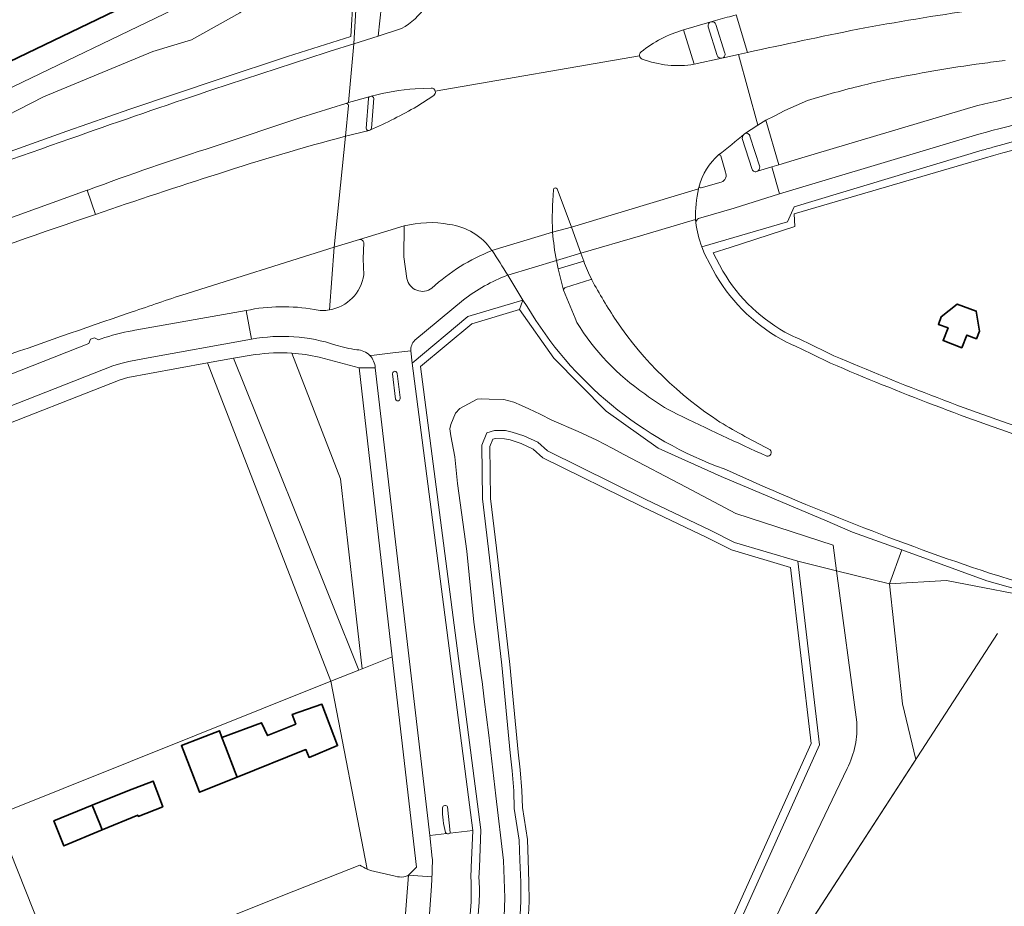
# Model space of a CAD drawing. Extents: x 150256 to 156914, y 461459 to 469481.
# Tile 345 of 656: x 155131 to 155253, y 464269 to 464378. Entities that reach past the tile are written whole.
import ezdxf

# ---------------------------------------------------------------- set-up
doc = ezdxf.new("R2010")
doc.units = 0
doc.header["$LTSCALE"] = 0.75
for name, color, linetype, lineweight in [('B-RO-GK-BESCHOEIING-G', 251, 'GK-BESCHOEIING', 35), ('B-RO-GR-BEPLANTING_CULTUUR_BOSPLANTSOEN-GV', 251, 'CONTINUOUS', 18), ('B-RO-IE-TERREINAFSCHEIDING_KUNSTMATIG_HEKWERK-G', 251, 'IE-TERREINAFSCHEIDING-KUNSTMATIG', 18), ('B-RO-OG-BEBOUWING-GV', 6, 'CONTINUOUS', 35), ('B-RO-OG-BEBOUWING_BUNKER-GV', 251, 'CONTINUOUS', 35), ('B-RO-OG-TERREIN_CULTUURSCHEIDING-GV', 251, 'CONTINUOUS', 18), ('B-RO-OG-WATER_KANAAL-GV', 251, 'CONTINUOUS', 18), ('B-RO-OG-WATER_MEER-GV', 251, 'CONTINUOUS', 18), ('B-RO-OG-WATER_SLOOT-GV', 251, 'CONTINUOUS', 18), ('B-RO-VH-VERHARDING_ASFALT-GV', 251, 'CONTINUOUS', 18), ('B-RO-VH-VERHARDING_BETONSTRAATSTEEN-GV', 251, 'CONTINUOUS', 18), ('B-RO-VH-VERHARDING_TEGEL-GV', 251, 'CONTINUOUS', 18)]:
    doc.layers.add(name, color=color, linetype=linetype, lineweight=lineweight)
doc.linetypes.add('GK-BESCHOEIING', pattern='A,30,-5,[1,NLCS.SHX,S=1,R=0,X=0,Y=0],-5', length=40)
doc.linetypes.add('IE-TERREINAFSCHEIDING-KUNSTMATIG', pattern='A,4,[82,NLCS.SHX,S=0.75,R=90,X=0,Y=0],4,-2', length=10)

msp = doc.modelspace()

# ---------------------------------------------------------------- linework, layer by layer
at = {"layer": 'B-RO-GK-BESCHOEIING-G'}
msp.add_lwpolyline([(155000, 464321.854), (155027.542, 464332.823), (155055.43, 464343.702), (155085.493, 464355.247), (155111.658, 464365.48), (155129.086, 464372.385), (155175.619, 464394.782)], dxfattribs=at)
at = {"layer": 'B-RO-GR-BEPLANTING_CULTUUR_BOSPLANTSOEN-GV'}
for points in [[(155160.465, 464336.76), (155157.798, 464336.305), (155166.603, 464314.47), (155173.265, 464297.85)], [(155173.265, 464297.85), (155173.665, 464298.01), (155170.985, 464321.431), (155164.97, 464336.941)], [(155234.696, 464291.415), (155232.201, 464310.104), (155227.433, 464311.293), (155230.106, 464288.651), (155219.4, 464264.88), (155214.426, 464255.736), (155210.895, 464251.723), (155209.511, 464251.009), (155208.659, 464247.865)], [(155208.659, 464247.865), (155208.255, 464246.372), (155203.512, 464191.065), (155209.741, 464191.239), (155209.373, 464206.663), (155209.047, 464215.709), (155208.966, 464226.286), (155209.295, 464236.411), (155211.073, 464239.152), (155226.942, 464263.622), (155226.976, 464263.675), (155241.989, 464286.824), (155240.355, 464293.71), (155238.75, 464308.47), (155232.201, 464310.104), (155234.696, 464291.415)], [(155180.365, 464273.54), (155177.384, 464299.494), (155173.665, 464298.01), (155173.265, 464297.85), (155169.803, 464296.467), (155174.276, 464273.298)], [(155208.659, 464247.865), (155209.094, 464247.961), (155209.676, 464248.144), (155210.926, 464248.536), (155215.743, 464250.751), (155219.665, 464256.789), (155233.515, 464285.713)], [(155233.515, 464285.713), (155219.665, 464256.789), (155215.743, 464250.751), (155210.926, 464248.536), (155209.676, 464248.144), (155209.094, 464247.961), (155208.659, 464247.865)], [(155174.708, 464273.128), (155177.76, 464272.438)], [(155178.811, 464272.341), (155178.966, 464272.378), (155179.117, 464272.427), (155179.264, 464272.487), (155179.406, 464272.559), (155179.409, 464272.593), (155180.365, 464273.54)]]:
    msp.add_lwpolyline(points, dxfattribs=at)
for points in [[(155164.97, 464336.941, 0.05349), (155160.465, 464336.76)], [(155234.505, 464288.565, 0.0635057), (155234.696, 464291.415)], [(155234.696, 464291.415, -0.0635057), (155234.505, 464288.565)], [(155233.515, 464285.713, 0.0666249), (155234.505, 464288.565)], [(155234.505, 464288.565, -0.0666249), (155233.515, 464285.713)], [(155174.276, 464273.298, 0.0231993), (155174.708, 464273.128)], [(155177.76, 464272.438, 0.1094533), (155178.811, 464272.341)]]:
    msp.add_lwpolyline(points, format="xyb", dxfattribs=at)
at = {"layer": 'B-RO-IE-TERREINAFSCHEIDING_KUNSTMATIG_HEKWERK-G'}
for points in [[(155169.803, 464296.467), (155154.568, 464335.753)], [(155240.355, 464293.71), (155238.75, 464308.47)], [(155226.942, 464263.622), (155252.068, 464302.365)], [(155128.405, 464279.936), (155169.803, 464296.467)], [(155174.276, 464273.298), (155169.803, 464296.467)], [(155241.989, 464286.824), (155240.355, 464293.71)], [(155128.405, 464279.936), (155148.523, 464229.315), (155130.202, 464222.098)]]:
    msp.add_lwpolyline(points, dxfattribs=at)
at = {"layer": 'B-RO-OG-BEBOUWING-GV'}
for points in [[(155156.363, 464289.521), (155156.793, 464288.402), (155157.982, 464285.276), (155158.227, 464284.642), (155166.592, 464288), (155166.72, 464288.052), (155167.125, 464287.079), (155170.639, 464288.538), (155168.694, 464293.646), (155165.045, 464292.376), (155165.477, 464291.187), (155161.991, 464289.782), (155161.261, 464291.35)], [(155158.227, 464284.642), (155157.982, 464285.276), (155156.793, 464288.402), (155156.363, 464289.521), (155156.045, 464290.378), (155151.369, 464288.541), (155153.343, 464283.44), (155153.597, 464282.784)], [(155140.335, 464281.179), (155141.311, 464278.893), (155141.607, 464278.144), (155145.975, 464279.971), (155146.029, 464279.809), (155149.056, 464280.998), (155148.772, 464281.77), (155147.895, 464284.16), (155144.759, 464282.971)], [(155141.607, 464278.144), (155141.311, 464278.893), (155140.335, 464281.179), (155135.624, 464279.27), (155136.535, 464276.991), (155136.866, 464276.162)]]:
    msp.add_lwpolyline(points, close=True, dxfattribs=at)
at = {"layer": 'B-RO-OG-BEBOUWING_BUNKER-GV'}
msp.add_lwpolyline([(155247.659, 464337.581), (155248.291, 464339.172), (155249.458, 464338.709), (155249.849, 464339.634), (155249.447, 464342.132), (155247.089, 464342.995), (155245.095, 464341.439), (155244.776, 464340.492), (155245.963, 464340.059), (155245.342, 464338.486)], close=True, dxfattribs=at)
at = {"layer": 'B-RO-OG-TERREIN_CULTUURSCHEIDING-GV'}
for points in [[(155126.76, 464364.691), (155134.365, 464368.567), (155147.856, 464374.145), (155152.619, 464375.597), (155158.584, 464378.912), (155161.026, 464380.924), (155165.229, 464381.655), (155169.672, 464384.64), (155170.873, 464386.422), (155175.229, 464389.874), (155175.345, 464391.337), (155175.105, 464391.222), (155172.226, 464389.836), (155159.22, 464383.576), (155150.397, 464379.313), (155129.518, 464369.282)], [(155169.735, 464374.17), (155172.653, 464375.082), (155172.928, 464379.972), (155175.473, 464386.063), (155175.786, 464390.067), (155175.229, 464389.874), (155175.105, 464386.993), (155172.56, 464380.902), (155172.285, 464376.012), (155164.448, 464373.521), (155156.003, 464370.75), (155144.992, 464367.019), (155137.215, 464364.303), (155122.153, 464358.926), (155108.684, 464353.902), (155095.004, 464348.548), (154979.8, 464302.118), (154973.642, 464300.045), (154947.694, 464292.506), (154872.432, 464262.075), (154872.8, 464261.145), (154875.148, 464262.114), (154903.354, 464273.511)], [(155122.153, 464358.926), (155137.215, 464364.303), (155144.992, 464367.019), (155156.003, 464370.75), (155164.448, 464373.521), (155172.285, 464376.012), (155172.56, 464380.902), (155175.105, 464386.993), (155175.229, 464389.874), (155170.873, 464386.422), (155169.672, 464384.64), (155165.229, 464381.655), (155161.026, 464380.924), (155158.584, 464378.912), (155152.619, 464375.597), (155147.856, 464374.145), (155134.365, 464368.567), (155126.76, 464364.691)], [(155228.617, 464368.105), (155225.831, 464366.858), (155224.491, 464366.18), (155223.485, 464365.695), (155225.1, 464360.166), (155227.936, 464361.052), (155249.469, 464367.459)], [(155250.174, 464361.969), (155226.971, 464354.989), (155226.151, 464353.15), (155215.58, 464350.036), (155215.912, 464349.186), (155217.311, 464346.558)], [(155218.184, 464347.046), (155216.966, 464349.335), (155219.066, 464349.981), (155227.071, 464352.544), (155226.954, 464354.111), (155250.459, 464361.01)], [(155250.459, 464361.01), (155226.954, 464354.111), (155227.071, 464352.544), (155219.066, 464349.981), (155216.966, 464349.335), (155218.184, 464347.046)], [(155169.626, 464342.274), (155170.211, 464350.001), (155151.407, 464344.108)], [(155188.082, 464272.244), (155188.135, 464273.509), (155188.327, 464278.129), (155186.22, 464294.306), (155185.941, 464296.454), (155180.882, 464335.297), (155187.206, 464340.548), (155193.077, 464342.326), (155193.474, 464343.486), (155186.723, 464341.446), (155179.819, 464335.714), (155187.324, 464278.085), (155187.134, 464273.513)], [(155194.026, 464342.691), (155193.474, 464343.486), (155193.077, 464342.326), (155197.308, 464336.325), (155203.794, 464329.79), (155210.2, 464325.227), (155217.956, 464321.746), (155231.038, 464316.203), (155231.694, 464315.925), (155234.177, 464314.873), (155240.27, 464312.665), (155250.765, 464308.861), (155271.52, 464303.009), (155292.539, 464298.258), (155311.835, 464294.788), (155331.037, 464292.149), (155342.305, 464291.096), (155353.646, 464291.707)], [(155145.3, 464339.713), (155145.627, 464339.771), (155159.352, 464342.2)], [(155193.077, 464342.326), (155187.206, 464340.548), (155180.882, 464335.297), (155185.941, 464296.454), (155186.22, 464294.306), (155188.327, 464278.129), (155188.135, 464273.509), (155188.082, 464272.244)], [(155191.209, 464267.411), (155191.289, 464269.768), (155191.126, 464274.362), (155190.151, 464282.328), (155189.302, 464289.813), (155188.737, 464294.263), (155188.463, 464296.425), (155188.405, 464296.882), (155187.432, 464303.774), (155186.594, 464312.516), (155185.441, 464320.878), (155185.087, 464324.154), (155184.613, 464326.734), (155184.491, 464327.625), (155184.599, 464328.145), (155185.182, 464329.521), (155185.717, 464330.126), (155187.848, 464331.254), (155188.339, 464331.288), (155189.356, 464331.267), (155191.139, 464331.24), (155192.363, 464330.884), (155193.315, 464330.492), (155194.216, 464330.083), (155195.636, 464329.414), (155197.08, 464328.678), (155200.328, 464327.277), (155202.622, 464326.217), (155204.528, 464325.218), (155205.95, 464324.446), (155213.639, 464320.428), (155219.788, 464317.161), (155231.78, 464313.255), (155232.201, 464310.104), (155238.75, 464308.47), (155240.27, 464312.665), (155234.177, 464314.873), (155231.694, 464315.925), (155231.038, 464316.203), (155217.956, 464321.746), (155210.2, 464325.227), (155203.794, 464329.79), (155197.308, 464336.325), (155193.077, 464342.326)], [(155127.259, 464333.17), (155139.925, 464338.146), (155140.164, 464338.655), (155140.646, 464338.829), (155141.141, 464338.599), (155141.464, 464338.704)], [(155164.97, 464336.941), (155170.985, 464321.431), (155173.665, 464298.01), (155177.384, 464299.494), (155173.29, 464335.129), (155168.357, 464336.435)], [(155353.646, 464291.707), (155342.305, 464291.096), (155331.037, 464292.149), (155311.835, 464294.788), (155292.539, 464298.258), (155271.52, 464303.009), (155250.765, 464308.861), (155240.27, 464312.665), (155238.75, 464308.47), (155245.763, 464308.919), (155258.562, 464306.424), (155267.819, 464303.446), (155283.097, 464299.514), (155378.689, 464274.912)], [(155187.134, 464273.513), (155187.081, 464272.232)], [(155187.103, 464269.286), (155181.057, 464192.169), (155181.798, 464191.933), (155182.029, 464191.774), (155187.053, 464255.854), (155188.101, 464269.221)], [(155188.101, 464269.221), (155187.053, 464255.854), (155182.029, 464191.774), (155183.457, 464190.792), (155183.625, 464192.756), (155187.696, 464240.259), (155188.334, 464247.714), (155189.631, 464247.627), (155191.788, 464247.481), (155208.255, 464246.372), (155208.659, 464247.865), (155206.957, 464247.488), (155204.573, 464247.366), (155200.134, 464247.088), (155196.405, 464247.326), (155193.134, 464247.578)]]:
    msp.add_lwpolyline(points, dxfattribs=at)
for points in [[(155137.583, 464363.373, -0.0079345), (155169.735, 464374.17)], [(155250.154, 464372.67, 0.0169343), (155238.335, 464370.654)], [(155252.997, 464373.036, 0.0041966), (155250.154, 464372.67)], [(155250.871, 464367.779, -0.0552583), (155286.684, 464372.29)], [(155238.335, 464370.654, 0.0059852), (155235.335, 464369.954)], [(155235.335, 464369.954, 0.013582), (155228.617, 464368.105)], [(155249.469, 464367.459, -0.0027118), (155250.871, 464367.779)], [(155268.689, 464365.514, 0.0471394), (155251.656, 464362.387)], [(155250.459, 464361.01, -0.0514208), (155268.777, 464364.518)], [(155268.777, 464364.518, 0.0514208), (155250.459, 464361.01)], [(155099.695, 464349.361, -0.009399), (155137.583, 464363.373)], [(155251.656, 464362.387, 0.0041028), (155250.174, 464361.969)], [(155226.48, 464339.203, -0.141952), (155218.184, 464347.046)], [(155218.184, 464347.046, 0.141952), (155226.48, 464339.203)], [(155217.311, 464346.558, 0.1424215), (155226.042, 464338.304)], [(155151.407, 464344.108, 0.001196), (155144.901, 464341.898)], [(155159.352, 464342.2, -0.0994061), (155167.782, 464342.306)], [(155167.782, 464342.306, 0.0900323), (155169.626, 464342.274)], [(155218.356, 464322.663, -0.1744433), (155194.026, 464342.691)], [(155144.901, 464341.898, 0.0027876), (155128.29, 464336.114)], [(155141.464, 464338.704, -0.0419485), (155145.3, 464339.713)], [(155231.888, 464336.617, 0.0070143), (155226.48, 464339.203)], [(155226.48, 464339.203, -0.0070143), (155231.888, 464336.617)], [(155226.042, 464338.304, -0.0067681), (155231.469, 464335.709)], [(155168.357, 464336.435, 0.0407606), (155164.97, 464336.941)], [(155257.557, 464326.822, -0.0205293), (155231.888, 464336.617)], [(155231.888, 464336.617, 0.0205293), (155257.557, 464326.822)], [(155231.469, 464335.709, 0.0205414), (155257.24, 464325.874)], [(155251.071, 464309.814, -0.0265596), (155218.356, 464322.663)], [(155292.738, 464299.238, -0.0262519), (155251.071, 464309.814)], [(155187.081, 464272.232, -0.0298693), (155187.103, 464269.286)], [(155188.082, 464272.244, -0.0301034), (155188.101, 464269.221)], [(155188.101, 464269.221, 0.0301034), (155188.082, 464272.244)]]:
    msp.add_lwpolyline(points, format="xyb", dxfattribs=at)
for points in [[(155247.659, 464337.581), (155245.342, 464338.486), (155245.963, 464340.059), (155244.776, 464340.492), (155245.095, 464341.439), (155247.089, 464342.995), (155249.447, 464342.132), (155249.849, 464339.634), (155249.458, 464338.709), (155248.291, 464339.172)], [(155247.659, 464337.581), (155248.291, 464339.172), (155249.458, 464338.709), (155249.849, 464339.634), (155249.447, 464342.132), (155247.089, 464342.995), (155245.095, 464341.439), (155244.776, 464340.492), (155245.963, 464340.059), (155245.342, 464338.486)]]:
    msp.add_lwpolyline(points, close=True, dxfattribs=at)
at = {"layer": 'B-RO-OG-WATER_KANAAL-GV'}
msp.add_lwpolyline([(155128.314, 464372.079), (155136.248, 464375.832), (155149.096, 464382.016)], dxfattribs=at)
at = {"layer": 'B-RO-OG-WATER_MEER-GV'}
for points in [[(155219.4, 464264.88), (155230.106, 464288.651), (155227.433, 464311.293), (155219.605, 464313.602), (155216.627, 464315.097), (155208.608, 464318.927), (155196.541, 464324.876), (155195.34, 464325.955), (155193.63, 464326.725), (155192.187, 464327.199), (155191.34, 464327.385), (155190, 464327.422), (155189.047, 464327.134), (155188.426, 464325.61), (155188.508, 464318.956), (155189.271, 464312.752), (155190.896, 464298.45), (155191.941, 464287.633), (155192.17, 464285.444), (155192.369, 464282.945), (155192.439, 464280.797), (155193.054, 464276.856), (155193.143, 464274.397), (155193.234, 464271.684), (155193.264, 464269.329), (155193.094, 464266.073)], [(155218.504, 464265.325), (155229.08, 464288.809), (155226.517, 464310.521), (155219.236, 464312.668), (155216.187, 464314.199), (155208.171, 464318.027), (155195.975, 464324.04), (155194.787, 464325.107), (155193.268, 464325.791), (155191.923, 464326.233), (155191.218, 464326.388), (155190.134, 464326.418), (155189.793, 464326.315), (155189.428, 464325.42), (155189.507, 464319.023), (155190.264, 464312.869), (155191.891, 464298.555), (155192.101, 464296.382), (155192.312, 464294.2), (155192.936, 464287.733), (155193.166, 464285.536), (155193.368, 464283.001), (155193.436, 464280.891), (155194.051, 464276.952), (155194.142, 464274.432), (155194.234, 464271.707), (155194.264, 464269.309), (155194.092, 464266.008)], [(155194.092, 464266.008), (155194.264, 464269.309), (155194.234, 464271.707), (155194.142, 464274.432), (155194.051, 464276.952), (155193.436, 464280.891), (155193.368, 464283.001), (155193.166, 464285.536), (155192.936, 464287.733), (155192.312, 464294.2), (155192.101, 464296.382), (155191.891, 464298.555), (155190.264, 464312.869), (155189.507, 464319.023), (155189.428, 464325.42), (155189.793, 464326.315), (155190.134, 464326.418), (155191.218, 464326.388), (155191.923, 464326.233), (155193.268, 464325.791), (155194.787, 464325.107), (155195.975, 464324.04), (155208.171, 464318.027), (155216.187, 464314.199), (155219.236, 464312.668), (155226.517, 464310.521), (155229.08, 464288.809), (155218.504, 464265.325)]]:
    msp.add_lwpolyline(points, dxfattribs=at)
at = {"layer": 'B-RO-OG-WATER_SLOOT-GV'}
msp.add_lwpolyline([(155125.727, 464367.827), (155129.518, 464369.282), (155150.397, 464379.313), (155149.096, 464382.016), (155136.248, 464375.832), (155128.314, 464372.079), (155124.634, 464370.63), (155124.901, 464369.944)], close=True, dxfattribs=at)
msp.add_lwpolyline([(155193.094, 464266.073), (155193.264, 464269.329), (155193.234, 464271.684), (155193.143, 464274.397), (155193.054, 464276.856), (155192.439, 464280.797), (155192.369, 464282.945), (155192.17, 464285.444), (155191.941, 464287.633), (155190.896, 464298.45), (155189.271, 464312.752), (155188.508, 464318.956), (155188.426, 464325.61), (155189.047, 464327.134), (155190, 464327.422), (155191.34, 464327.385), (155192.187, 464327.199), (155193.63, 464326.725), (155195.34, 464325.955), (155196.541, 464324.876), (155208.608, 464318.927), (155216.627, 464315.097), (155219.605, 464313.602), (155227.433, 464311.293), (155232.201, 464310.104), (155231.78, 464313.255), (155219.788, 464317.161), (155213.639, 464320.428), (155205.95, 464324.446), (155204.528, 464325.218), (155202.622, 464326.217), (155200.328, 464327.277), (155197.08, 464328.678), (155195.636, 464329.414), (155194.216, 464330.083), (155193.315, 464330.492), (155192.363, 464330.884), (155191.139, 464331.24), (155189.356, 464331.267), (155188.339, 464331.288), (155187.848, 464331.254), (155185.717, 464330.126), (155185.182, 464329.521), (155184.599, 464328.145), (155184.491, 464327.625), (155184.613, 464326.734), (155185.087, 464324.154), (155185.441, 464320.878), (155186.594, 464312.516), (155187.432, 464303.774), (155188.405, 464296.882), (155188.463, 464296.425), (155188.737, 464294.263), (155189.302, 464289.813), (155190.151, 464282.328), (155191.126, 464274.362), (155191.289, 464269.768), (155191.209, 464267.411)], dxfattribs=at)
at = {"layer": 'B-RO-VH-VERHARDING_ASFALT-GV'}
for points in [[(155181.079, 464382.211), (155182.234, 464396.792), (155178.104, 464395.543), (155177.562, 464388.696), (155176.064, 464379.836), (155175.632, 464376.043), (155178.516, 464376.973)], [(155216.709, 464377.809), (155216.714, 464377.81)], [(155178.516, 464376.973), (155175.632, 464376.043), (155172.653, 464375.082), (155171.997, 464367.839), (155174.536, 464368.565), (155174.795, 464368.639)], [(155155.416, 464362.432), (155166.12, 464365.999), (155171.639, 464367.737), (155171.997, 464367.839), (155172.653, 464375.082)], [(155172.653, 464375.082), (155169.735, 464374.17)], [(155220.845, 464364.007), (155222.476, 464365.05), (155220.117, 464373.785), (155218.065, 464373.336), (155218.042, 464373.331), (155214.65, 464372.584)], [(155221.22, 464374.026), (155220.117, 464373.785), (155222.476, 464365.05), (155223.485, 464365.695), (155224.491, 464366.18), (155225.831, 464366.858), (155228.617, 464368.105)], [(155207.888, 464373.607), (155182.69, 464369.236)], [(155182.69, 464369.236), (155207.888, 464373.607)], [(155180.216, 464369.555), (155182.189, 464369.64)], [(155182.189, 464369.64), (155180.216, 464369.555)], [(155175.106, 464368.378), (155174.814, 464364.669)], [(155182.509, 464368.719), (155180.428, 464367.37)], [(155180.428, 464367.37), (155182.509, 464368.719)], [(155249.469, 464367.459), (155227.936, 464361.052), (155225.1, 464360.166), (155224.225, 464359.907), (155225.146, 464356.598), (155249.748, 464363.94), (155250.718, 464364.204), (155251.364, 464364.384)], [(155174.698, 464364.482), (155174.523, 464364.406), (155171.606, 464363.693), (155170.211, 464350.001), (155173.354, 464350.971), (155178.832, 464352.626)], [(155151.407, 464344.108), (155170.211, 464350.001), (155171.606, 464363.693)], [(155221.797, 464359.603), (155220.563, 464363.398)], [(155217.934, 464361.262), (155218.489, 464359.261)], [(155215.176, 464353.533), (155219.554, 464354.827), (155225.146, 464356.598), (155224.225, 464359.907), (155222.43, 464359.376)], [(155217.981, 464358.042), (155215.512, 464357.328)], [(154982.299, 464294.875), (155000, 464302.005), (155004.719, 464303.906), (155102.72, 464343.38), (155108.891, 464345.789), (155120.483, 464350.111), (155139.746, 464357.028), (155139.803, 464357.049)], [(155197.736, 464357.214), (155199.488, 464352.5)], [(155199.488, 464352.5), (155206.559, 464354.631), (155215.179, 464357.227), (155215.182, 464357.238)], [(155215.182, 464357.238), (155215.179, 464357.227)], [(155214.825, 464353.066), (155214.809, 464353.425), (155207.993, 464351.42), (155200.661, 464349.263), (155201.004, 464348.29)], [(155214.809, 464353.425), (155214.825, 464353.066)], [(155179.199, 464346.139), (155178.796, 464348.828), (155178.832, 464352.626), (155173.354, 464350.971)], [(155189.668, 464349.618), (155197.155, 464351.851)], [(155199.488, 464352.5), (155197.155, 464351.851)], [(155197.64, 464348.352), (155200.661, 464349.263), (155199.488, 464352.5)], [(155173.866, 464350.592), (155173.792, 464348.567), (155173.873, 464346.583)], [(155217.311, 464346.558), (155215.912, 464349.186), (155215.58, 464350.036)], [(155197.848, 464347.352), (155197.64, 464348.352), (155191.624, 464346.558), (155193.474, 464343.486), (155194.026, 464342.691)], [(155191.605, 464346.55), (155191.624, 464346.558)], [(155201.876, 464346.032), (155198.744, 464345.045)], [(155180.154, 464338.528), (155186.183, 464343.51)], [(155159.352, 464342.2), (155160.014, 464338.661)], [(155174.608, 464336.656), (155174.622, 464336.642), (155175.164, 464336.703), (155177.461, 464336.965), (155179.681, 464337.21)], [(155179.681, 464337.21), (155177.461, 464336.965), (155175.164, 464336.703), (155174.622, 464336.642)], [(155184.52, 464277.745), (155187.324, 464278.085), (155179.819, 464335.714), (155179.681, 464337.21)], [(155175.277, 464335.144), (155182.011, 464277.44), (155184.113, 464277.695)], [(155177.781, 464331.284), (155177.424, 464334.397)], [(155177.97, 464334.425), (155178.34, 464331.464)], [(155184.208, 464280.985), (155184.54, 464277.827), (155184.56, 464277.814)], [(155184.113, 464277.695), (155182.011, 464277.44), (155182.307, 464274.646)], [(155187.081, 464272.232), (155187.134, 464273.513), (155187.324, 464278.085), (155184.52, 464277.745)], [(155182.342, 464274.168), (155182.323, 464273.532)], [(155182.219, 464271.189), (155181.716, 464264.358), (155181.666, 464263.679), (155179.69, 464237.817), (155179.066, 464229.789), (155175.936, 464190.836), (155175.402, 464184.192)], [(155177.348, 464168.455), (155179.922, 464180.172), (155180.903, 464190.538), (155181.057, 464192.169), (155187.103, 464269.286)]]:
    msp.add_lwpolyline(points, dxfattribs=at)
for points in [[(155181.515, 464379.759, -0.1260166), (155178.516, 464376.973)], [(155178.516, 464376.973, 0.1260166), (155181.515, 464379.759)], [(155249.19, 464379.267, 0.0105832), (155234.814, 464376.893)], [(155213.318, 464376.811, -0.0052844), (155216.709, 464377.809)], [(155216.714, 464377.81, -0.0031833), (155218.999, 464378.441)], [(155208.087, 464374.101, -0.0969434), (155213.318, 464376.811)], [(155234.814, 464376.893, 0.0044744), (155221.22, 464374.026)], [(155169.735, 464374.17, 0.0079345), (155137.583, 464363.373)], [(155207.888, 464373.607, -0.277898), (155208.087, 464374.101)], [(155208.207, 464373.21, -0.2627994), (155207.888, 464373.607)], [(155214.65, 464372.584, -0.1319323), (155208.207, 464373.21)], [(155238.335, 464370.654, -0.0169343), (155250.154, 464372.67)], [(155250.154, 464372.67, -0.0041966), (155252.997, 464373.036)], [(155286.684, 464372.29, 0.0552583), (155250.871, 464367.779)], [(155235.335, 464369.954, -0.0059852), (155238.335, 464370.654)], [(155174.795, 464368.639, -0.0487114), (155180.216, 464369.555)], [(155180.216, 464369.555, 0.0487114), (155174.795, 464368.639)], [(155182.189, 464369.64, -0.3479772), (155182.69, 464369.236)], [(155182.69, 464369.236, 0.3479772), (155182.189, 464369.64)], [(155182.69, 464369.236, -0.2887058), (155182.509, 464368.719)], [(155182.509, 464368.719, 0.2887058), (155182.69, 464369.236)], [(155228.617, 464368.105, -0.013582), (155235.335, 464369.954)], [(155174.795, 464368.639, -0.4197364), (155175.106, 464368.378)], [(155250.871, 464367.779, 0.0027118), (155249.469, 464367.459)], [(155180.428, 464367.37, -0.0273215), (155174.698, 464364.482)], [(155174.698, 464364.482, 0.0273215), (155180.428, 464367.37)], [(155251.364, 464364.384, -0.0430831), (155267.772, 464367.413)], [(155174.814, 464364.669, -0.1613633), (155174.698, 464364.482)], [(155220.845, 464364.007, -0.0208005), (155217.641, 464361.39)], [(155217.641, 464361.39, 0.0208005), (155220.845, 464364.007)], [(155220.563, 464363.398, -0.2033504), (155220.845, 464364.007)], [(155137.583, 464363.373, 0.009399), (155099.695, 464349.361)], [(155171.606, 464363.693, 0.0147588), (155155.956, 464359.08)], [(155139.803, 464357.049, -0.0121021), (155155.416, 464362.432)], [(155215.253, 464357.535, -0.1436888), (155217.641, 464361.39)], [(155217.641, 464361.39, -0.497317), (155217.934, 464361.262)], [(155218.489, 464359.261, -0.4545084), (155217.981, 464358.042)], [(155222.43, 464359.376, -0.4694419), (155221.797, 464359.603)], [(155155.956, 464359.08, 0.0049983), (155140.759, 464354.054)], [(155197.155, 464351.851, -0.0299062), (155197.278, 464357.101)], [(155197.278, 464357.101, -0.3167047), (155197.468, 464357.318)], [(155197.468, 464357.318, -0.3126826), (155197.736, 464357.214)], [(155215.179, 464357.227, 0.064755), (155214.809, 464353.425)], [(155215.253, 464357.535, 0.0103164), (155215.182, 464357.238)], [(155215.182, 464357.238, -0.0103164), (155215.253, 464357.535)], [(155215.512, 464357.328, -0.3603392), (155215.253, 464357.535)], [(155140.759, 464354.054, 0.0107863), (155101.355, 464339.783)], [(155178.832, 464352.626, -0.1134096), (155184.404, 464352.81)], [(155214.825, 464353.066, -0.237247), (155215.176, 464353.533)], [(155215.58, 464350.036, -0.0567146), (155214.825, 464353.066)], [(155184.404, 464352.81, -0.2142857), (155189.668, 464349.618)], [(155197.155, 464351.851, 0.0225798), (155197.64, 464348.352)], [(155173.354, 464350.971, -0.4075412), (155173.866, 464350.592)], [(155189.689, 464349.587, 0.0945007), (155182.274, 464344.958)], [(155191.624, 464346.558, 0.0167308), (155189.689, 464349.587)], [(155201.004, 464348.29, 0.0134083), (155201.999, 464345.989)], [(155198.531, 464344.729, 0.0042063), (155197.848, 464347.352)], [(155173.873, 464346.583, -0.3253839), (155169.626, 464342.274)], [(155182.274, 464344.958, -0.5558413), (155179.199, 464346.139)], [(155186.183, 464343.51, -0.0756274), (155191.605, 464346.55)], [(155201.999, 464345.989, 0.2864965), (155201.876, 464346.032)], [(155205.015, 464340.958, -0.0227173), (155201.999, 464345.989)], [(155201.999, 464345.989, 0.0227173), (155205.015, 464340.958)], [(155226.042, 464338.304, -0.1424215), (155217.311, 464346.558)], [(155198.744, 464345.045, 0.270023), (155198.531, 464344.729)], [(155198.531, 464344.729, 0.0052237), (155200.142, 464340.741)], [(155200.142, 464340.741, -0.0052237), (155198.531, 464344.729)], [(155144.901, 464341.898, -0.001196), (155151.407, 464344.108)], [(155167.782, 464342.306, 0.0994061), (155159.352, 464342.2)], [(155169.626, 464342.274, -0.0900323), (155167.782, 464342.306)], [(155194.026, 464342.691, 0.1744433), (155218.356, 464322.663)], [(155128.29, 464336.114, -0.0027876), (155144.901, 464341.898)], [(155217.82, 464328.443, -0.0998425), (155205.015, 464340.958)], [(155205.015, 464340.958, 0.0998425), (155217.82, 464328.443)], [(155200.142, 464340.741, 0.1033255), (155208.547, 464331.909)], [(155208.547, 464331.909, -0.1033255), (155200.142, 464340.741)], [(155160.014, 464338.661, -0.126791), (155170.407, 464337.941)], [(155179.681, 464337.21, -0.2103095), (155180.154, 464338.528)], [(155170.407, 464337.941, 0.0461799), (155173.028, 464337.36)], [(155173.028, 464337.36, -0.1899509), (155174.608, 464336.656)], [(155231.469, 464335.709, 0.0067681), (155226.042, 464338.304)], [(155174.622, 464336.642, -0.1796658), (155175.277, 464335.144)], [(155257.24, 464325.874, -0.0205414), (155231.469, 464335.709)], [(155177.424, 464334.397, -1.0732553), (155177.97, 464334.425)], [(155178.34, 464331.464, -1.1023054), (155177.781, 464331.284)], [(155208.547, 464331.909, 0.0501193), (155212.54, 464329.419)], [(155212.54, 464329.419, -0.0501193), (155208.547, 464331.909)], [(155212.54, 464329.419, 0.0077655), (155223.602, 464324.241)], [(155223.602, 464324.241, -0.0077655), (155212.54, 464329.419)], [(155224.032, 464325.036, -0.0207153), (155217.82, 464328.443)], [(155217.82, 464328.443, 0.0207153), (155224.032, 464325.036)], [(155223.602, 464324.241, 0.6816783), (155224.032, 464325.036)], [(155224.032, 464325.036, -0.6816783), (155223.602, 464324.241)], [(155218.356, 464322.663, 0.0265596), (155251.071, 464309.814)], [(155251.071, 464309.814, 0.0262519), (155292.738, 464299.238)], [(155183.955, 464277.809, -0.0695858), (155183.59, 464280.871)], [(155183.59, 464280.871, -0.7122159), (155184.208, 464280.985)], [(155184.113, 464277.695, -0.1109608), (155183.955, 464277.809)], [(155184.323, 464277.664, -0.1109694), (155184.113, 464277.695)], [(155184.52, 464277.745, -0.2519389), (155184.323, 464277.664)], [(155184.56, 464277.814, -0.0839513), (155184.52, 464277.745)], [(155182.307, 464274.646, -0.1569814), (155182.342, 464274.168)], [(155182.323, 464273.532, -0.0223858), (155182.277, 464272.348)], [(155182.277, 464272.348, -0.0034857), (155182.219, 464271.189)], [(155187.103, 464269.286, 0.0298693), (155187.081, 464272.232)]]:
    msp.add_lwpolyline(points, format="xyb", dxfattribs=at)
msp.add_lwpolyline([(155197.64, 464348.352), (155197.848, 464347.352), (155201.004, 464348.29), (155200.661, 464349.263)], close=True, dxfattribs=at)
at = {"layer": 'B-RO-VH-VERHARDING_BETONSTRAATSTEEN-GV'}
for points in [[(155219.806, 464378.655), (155221.22, 464374.026)], [(155216.714, 464377.81), (155216.709, 464377.809)], [(155218.43, 464373.958), (155217.321, 464377.479)], [(155214.65, 464372.584), (155213.318, 464376.811)], [(155216.37, 464377.192), (155217.469, 464373.667)], [(155218.042, 464373.331), (155218.065, 464373.336)], [(155171.639, 464367.737), (155166.12, 464365.999), (155155.416, 464362.432)], [(155174.444, 464368.37), (155174.146, 464364.669)], [(155174.795, 464368.639), (155174.536, 464368.565)], [(155174.814, 464364.669), (155175.106, 464368.378)], [(155171.606, 464363.693), (155171.964, 464367.478)], [(155174.523, 464364.406), (155174.698, 464364.482)], [(155220.563, 464363.398), (155221.797, 464359.603)], [(155222.724, 464359.904), (155221.521, 464363.7)], [(155218.489, 464359.261), (155217.934, 464361.262)], [(155215.512, 464357.328), (155217.981, 464358.042)], [(155140.759, 464354.054), (155139.746, 464357.028), (155120.483, 464350.111), (155108.891, 464345.789), (155102.72, 464343.38), (155004.719, 464303.906), (155006.937, 464298.4), (155053.329, 464317.172), (155079.878, 464331.205), (155080.797, 464331.598)], [(155139.803, 464357.049), (155139.746, 464357.028), (155140.759, 464354.054)], [(155197.155, 464351.851), (155199.488, 464352.5), (155197.736, 464357.214)], [(155178.832, 464352.626), (155178.796, 464348.828), (155179.199, 464346.139)], [(155177.424, 464334.397), (155177.781, 464331.284)], [(155178.34, 464331.464), (155177.97, 464334.425)], [(155184.56, 464277.814), (155184.54, 464277.827), (155184.208, 464280.985)], [(155173.38, 464273.803), (155163.87, 464270.045), (155155.777, 464266.818), (155147.39, 464263.543), (155139.035, 464260.18), (155143.085, 464249.78), (155149.554, 464233.568)], [(155177.76, 464272.438), (155174.708, 464273.128)], [(155178.877, 464266.233), (155179.406, 464272.559), (155179.264, 464272.487), (155179.117, 464272.427), (155178.966, 464272.378), (155178.811, 464272.341)]]:
    msp.add_lwpolyline(points, dxfattribs=at)
for points in [[(155234.814, 464376.893, -0.0105832), (155249.19, 464379.267)], [(155216.709, 464377.809, 0.4139025), (155216.37, 464377.192)], [(155217.321, 464377.479, 0.4071338), (155216.714, 464377.81)], [(155213.318, 464376.811, 0.0969434), (155208.087, 464374.101)], [(155221.22, 464374.026, -0.0044744), (155234.814, 464376.893)], [(155208.087, 464374.101, 0.277898), (155207.888, 464373.607)], [(155218.065, 464373.336, 0.4225961), (155218.43, 464373.958)], [(155207.888, 464373.607, 0.2627994), (155208.207, 464373.21)], [(155208.207, 464373.21, 0.1319323), (155214.65, 464372.584)], [(155217.469, 464373.667, 0.3798202), (155218.042, 464373.331)], [(155171.964, 464367.478, 0.4656127), (155171.639, 464367.737)], [(155174.472, 464368.477, 0.094336), (155174.444, 464368.37)], [(155174.536, 464368.565, 0.0918921), (155174.472, 464368.477)], [(155175.106, 464368.378, 0.4197364), (155174.795, 464368.639)], [(155174.146, 464364.669, 0.427908), (155174.523, 464364.406)], [(155174.698, 464364.482, 0.1613633), (155174.814, 464364.669)], [(155220.845, 464364.007, 0.2033504), (155220.563, 464363.398)], [(155221.521, 464363.7, 0.5099772), (155220.845, 464364.007)], [(155155.956, 464359.08, -0.0147588), (155171.606, 464363.693)], [(155155.416, 464362.432, 0.0121021), (155139.803, 464357.049)], [(155217.641, 464361.39, 0.1436888), (155215.253, 464357.535)], [(155217.934, 464361.262, 0.497317), (155217.641, 464361.39)], [(155217.981, 464358.042, 0.4545084), (155218.489, 464359.261)], [(155221.797, 464359.603, 0.4694419), (155222.43, 464359.376)], [(155222.43, 464359.376, 0.2680801), (155222.724, 464359.904)], [(155140.759, 464354.054, -0.0049983), (155155.956, 464359.08)], [(155197.278, 464357.101, 0.0299062), (155197.155, 464351.851)], [(155197.468, 464357.318, 0.3167047), (155197.278, 464357.101)], [(155197.736, 464357.214, 0.3126826), (155197.468, 464357.318)], [(155215.253, 464357.535, 0.3603392), (155215.512, 464357.328)], [(155101.355, 464339.783, -0.0107863), (155140.759, 464354.054)], [(155184.404, 464352.81, 0.1134096), (155178.832, 464352.626)], [(155189.668, 464349.618, 0.2142857), (155184.404, 464352.81)], [(155182.274, 464344.958, -0.0945007), (155189.689, 464349.587)], [(155189.689, 464349.587, 0.0370918), (155189.668, 464349.618)], [(155179.199, 464346.139, 0.5558413), (155182.274, 464344.958)], [(155177.97, 464334.425, 1.0732553), (155177.424, 464334.397)], [(155177.781, 464331.284, 1.1023054), (155178.34, 464331.464)], [(155183.59, 464280.871, 0.0695858), (155183.955, 464277.809)], [(155184.208, 464280.985, 0.7122159), (155183.59, 464280.871)], [(155183.955, 464277.809, 0.1109608), (155184.113, 464277.695)], [(155184.113, 464277.695, 0.1109694), (155184.323, 464277.664)], [(155184.323, 464277.664, 0.2519389), (155184.52, 464277.745)], [(155184.52, 464277.745, 0.0839513), (155184.56, 464277.814)], [(155174.276, 464273.298, -0.0478787), (155173.38, 464273.803)], [(155174.708, 464273.128, -0.0231993), (155174.276, 464273.298)], [(155178.811, 464272.341, -0.1094533), (155177.76, 464272.438)]]:
    msp.add_lwpolyline(points, format="xyb", dxfattribs=at)
at = {"layer": 'B-RO-VH-VERHARDING_TEGEL-GV'}
msp.add_lwpolyline([(155175.786, 464390.067), (155175.473, 464386.063), (155172.928, 464379.972), (155172.653, 464375.082), (155175.632, 464376.043), (155176.064, 464379.836), (155177.562, 464388.696), (155178.104, 464395.543), (155176.245, 464394.958), (155176.17, 464394.934), (155176.156, 464394.764), (155176.319, 464394.818), (155175.979, 464390.134)], close=True, dxfattribs=at)
for points in [[(155221.22, 464374.026), (155219.806, 464378.655), (155218.999, 464378.441)], [(155217.321, 464377.479), (155218.43, 464373.958)], [(155213.318, 464376.811), (155214.65, 464372.584), (155218.042, 464373.331)], [(155217.469, 464373.667), (155216.37, 464377.192)], [(155218.065, 464373.336), (155220.117, 464373.785), (155221.22, 464374.026)], [(155174.536, 464368.565), (155171.997, 464367.839), (155171.639, 464367.737)], [(155174.146, 464364.669), (155174.444, 464368.37)], [(155171.964, 464367.478), (155171.606, 464363.693), (155174.523, 464364.406)], [(155222.43, 464359.376), (155224.225, 464359.907), (155225.1, 464360.166), (155223.485, 464365.695), (155222.476, 464365.05), (155220.845, 464364.007)], [(155251.364, 464364.384), (155250.718, 464364.204), (155249.748, 464363.94), (155225.146, 464356.598), (155219.554, 464354.827), (155215.176, 464353.533)], [(155221.521, 464363.7), (155222.724, 464359.904)], [(155215.58, 464350.036), (155226.151, 464353.15), (155226.971, 464354.989), (155250.174, 464361.969)], [(155215.179, 464357.227), (155206.559, 464354.631), (155199.488, 464352.5), (155200.661, 464349.263), (155207.993, 464351.42), (155214.809, 464353.425)], [(155197.155, 464351.851), (155189.668, 464349.618)], [(155173.354, 464350.971), (155170.211, 464350.001)], [(155173.873, 464346.583), (155173.792, 464348.567), (155173.866, 464350.592)], [(155170.211, 464350.001), (155169.626, 464342.274)], [(155191.624, 464346.558), (155197.64, 464348.352)], [(155201.004, 464348.29), (155197.848, 464347.352)], [(155193.474, 464343.486), (155191.624, 464346.558), (155191.605, 464346.55)], [(155198.744, 464345.045), (155201.876, 464346.032)], [(155179.681, 464337.21), (155179.819, 464335.714), (155186.723, 464341.446), (155193.474, 464343.486)], [(155186.183, 464343.51), (155180.154, 464338.528)], [(155014.684, 464284.712), (155015.617, 464285.081), (155017.899, 464286.301), (155142.918, 464335.379), (155143.898, 464335.682), (155144.878, 464335.91), (155146.822, 464336.263), (155160.014, 464338.661), (155159.352, 464342.2), (155145.627, 464339.771), (155145.3, 464339.713)], [(155160.014, 464338.661), (155146.822, 464336.263), (155144.878, 464335.91), (155143.898, 464335.682), (155142.918, 464335.379), (155017.899, 464286.301)], [(155141.464, 464338.704), (155141.141, 464338.599), (155140.646, 464338.829), (155140.164, 464338.655), (155139.925, 464338.146), (155127.259, 464333.17)], [(155154.568, 464335.753), (155157.798, 464336.305), (155160.465, 464336.76)], [(155168.357, 464336.435), (155173.29, 464335.129), (155175.277, 464335.144)], [(155174.622, 464336.642), (155174.608, 464336.656)], [(155109.812, 464320.314), (155143.808, 464333.668), (155144.76, 464333.951), (155147.443, 464334.444), (155154.568, 464335.753)], [(155175.277, 464335.144), (155173.29, 464335.129), (155177.384, 464299.494), (155180.365, 464273.54), (155179.409, 464272.593), (155179.406, 464272.559), (155182.277, 464272.348)], [(155182.307, 464274.646), (155182.011, 464277.44), (155175.277, 464335.144)], [(155182.323, 464273.532), (155182.342, 464274.168)], [(155179.406, 464272.559), (155178.877, 464266.233), (155178.743, 464264.637), (155179.153, 464264.547), (155181.716, 464264.358), (155182.219, 464271.189)], [(155182.277, 464272.348), (155179.406, 464272.559)]]:
    msp.add_lwpolyline(points, dxfattribs=at)
for points in [[(155216.709, 464377.809, 0.0052844), (155213.318, 464376.811)], [(155216.37, 464377.192, -0.4139025), (155216.709, 464377.809)], [(155218.999, 464378.441, 0.0031833), (155216.714, 464377.81)], [(155216.714, 464377.81, -0.4071338), (155217.321, 464377.479)], [(155218.43, 464373.958, -0.4225961), (155218.065, 464373.336)], [(155218.042, 464373.331, -0.3798202), (155217.469, 464373.667)], [(155171.639, 464367.737, -0.4656127), (155171.964, 464367.478)], [(155174.444, 464368.37, -0.094336), (155174.472, 464368.477)], [(155174.472, 464368.477, -0.0918921), (155174.536, 464368.565)], [(155267.772, 464367.413, 0.0430831), (155251.364, 464364.384)], [(155251.656, 464362.387, -0.0471394), (155268.689, 464365.514)], [(155174.523, 464364.406, -0.427908), (155174.146, 464364.669)], [(155220.845, 464364.007, -0.5099772), (155221.521, 464363.7)], [(155250.174, 464361.969, -0.0041028), (155251.656, 464362.387)], [(155222.724, 464359.904, -0.2680801), (155222.43, 464359.376)], [(155214.809, 464353.425, -0.064755), (155215.179, 464357.227)], [(155215.176, 464353.533, 0.237247), (155214.825, 464353.066)], [(155214.825, 464353.066, 0.0567146), (155215.58, 464350.036)], [(155197.64, 464348.352, -0.0225798), (155197.155, 464351.851)], [(155173.866, 464350.592, 0.4075412), (155173.354, 464350.971)], [(155189.668, 464349.618, -0.0370918), (155189.689, 464349.587)], [(155189.689, 464349.587, -0.0167308), (155191.624, 464346.558)], [(155201.999, 464345.989, -0.0134083), (155201.004, 464348.29)], [(155197.848, 464347.352, -0.0042063), (155198.531, 464344.729)], [(155169.626, 464342.274, 0.3253839), (155173.873, 464346.583)], [(155191.605, 464346.55, 0.0756274), (155186.183, 464343.51)], [(155201.876, 464346.032, -0.2864965), (155201.999, 464345.989)], [(155198.531, 464344.729, -0.270023), (155198.744, 464345.045)], [(155145.3, 464339.713, 0.0419485), (155141.464, 464338.704)], [(155170.407, 464337.941, 0.126791), (155160.014, 464338.661)], [(155180.154, 464338.528, 0.2103095), (155179.681, 464337.21)], [(155173.028, 464337.36, -0.0461799), (155170.407, 464337.941)], [(155174.608, 464336.656, 0.1899509), (155173.028, 464337.36)], [(155160.465, 464336.76, -0.05349), (155164.97, 464336.941)], [(155164.97, 464336.941, -0.0407606), (155168.357, 464336.435)], [(155175.277, 464335.144, 0.1796658), (155174.622, 464336.642)], [(155182.342, 464274.168, 0.1569814), (155182.307, 464274.646)], [(155182.277, 464272.348, 0.0223858), (155182.323, 464273.532)], [(155182.219, 464271.189, 0.0034857), (155182.277, 464272.348)]]:
    msp.add_lwpolyline(points, format="xyb", dxfattribs=at)

doc.saveas('drawing.dxf')
